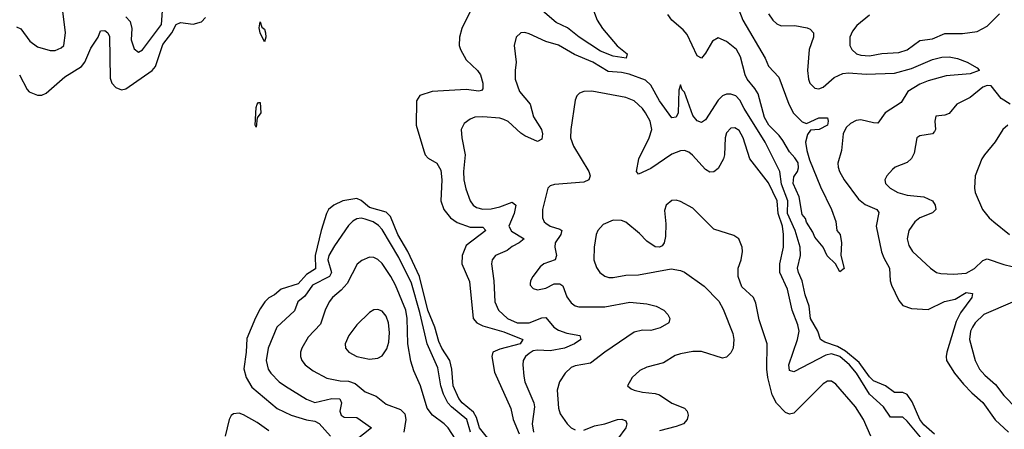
# Model space of a CAD drawing. Header units: inches. Extents: x 1694797 to 1849917, y 907313 to 1017959.
# Tile 823 of 834: x 1841745 to 1846432, y 1001483 to 1003432. Entities that reach past the tile are written whole.
import ezdxf

# ---------------------------------------------------------------- set-up
doc = ezdxf.new("R2010")
doc.units = ezdxf.units.IN
doc.header["$MEASUREMENT"] = 0
doc.layers.add('B8040', color=7, linetype='Continuous')

msp = doc.modelspace()

# ---------------------------------------------------------------- linework, layer by layer
at = {"layer": 'B8040', "color": 5}
for points, elevation in [([(1845080.1, 1003710), (1845187.7, 1003430), (1845294.5, 1003250), (1845310, 1003211.4), (1845359.5, 1003159.5), (1845406.9, 1003030), (1845428.3, 1002988.3), (1845470, 1002947.2), (1845490, 1002938.3), (1845550, 1002965.3), (1845590, 1002966), (1845593.8, 1002950), (1845590, 1002929.8), (1845550.8, 1002910), (1845510, 1002906.9), (1845494.6, 1002885.4), (1845486.5, 1002850), (1845491.9, 1002810), (1845505.4, 1002765.4), (1845557.7, 1002637.7), (1845610.3, 1002530), (1845630, 1002472), (1845634.8, 1002430), (1845650.4, 1002410), (1845658, 1002370), (1845653.7, 1002310), (1845670, 1002249), (1845650, 1002232.7), (1845629.2, 1002270), (1845588.4, 1002308.4), (1845569.7, 1002349.7), (1845530, 1002398), (1845521.1, 1002421.1), (1845490, 1002469.6), (1845485.8, 1002485.8), (1845470, 1002505.1), (1845456.2, 1002590), (1845427.1, 1002652.9), (1845430, 1002684.4), (1845447.2, 1002710), (1845452.4, 1002727.6), (1845451.1, 1002751.1), (1845435.8, 1002775.8), (1845410, 1002803.5), (1845378, 1002858), (1845360.8, 1002880.8), (1845310.5, 1002930), (1845290, 1002966.3), (1845259.8, 1003079.8), (1845245, 1003105), (1845208.1, 1003150), (1845198.8, 1003170), (1845176, 1003256), (1845157.7, 1003290), (1845110, 1003329.4), (1845070, 1003346), (1845043, 1003330), (1845010, 1003273.5), (1844990, 1003249.7), (1844970, 1003259.7), (1844921.7, 1003361.7), (1844903.6, 1003383.6), (1844849, 1003430), (1844830, 1003456.8)], 520), ([(1841730, 1003398.6), (1841750, 1003389.1), (1841793.1, 1003330), (1841830, 1003303.2), (1841890, 1003286.3), (1841913.4, 1003286.6), (1841942.2, 1003297.8), (1841954.7, 1003310), (1841963.1, 1003370), (1841943.9, 1003523.9)], 540), ([(1844476.8, 1003476.8), (1844493.2, 1003430), (1844519.3, 1003390), (1844588.8, 1003308.8), (1844636.9, 1003270), (1844631.3, 1003250), (1844570, 1003258.2), (1844510, 1003283.1), (1844408.9, 1003348.9), (1844353.1, 1003393.1), (1844298.3, 1003418.3), (1844179.9, 1003519.9)], 520), ([(1842250, 1003445.3), (1842270, 1003423.2), (1842277.8, 1003390), (1842275.9, 1003335.9), (1842290, 1003293.4), (1842310, 1003278.4), (1842330, 1003288.8), (1842420.1, 1003410), (1842424.8, 1003475.2)], 540), ([(1841744.1, 1003170), (1841779.5, 1003099.5), (1841790, 1003088.8), (1841830, 1003072.6), (1841850, 1003073.2), (1841870, 1003083), (1841960.2, 1003159.8), (1842039.6, 1003210), (1842054.6, 1003230), (1842082.8, 1003297.2), (1842117.5, 1003350), (1842130, 1003379.5), (1842150, 1003381.6), (1842164.4, 1003370), (1842172.6, 1003352.6), (1842174.6, 1003154.6), (1842182.9, 1003130), (1842202, 1003110), (1842230, 1003098.9), (1842250, 1003103.1), (1842375.5, 1003190), (1842390.5, 1003210), (1842425.3, 1003314.7), (1842469.6, 1003370), (1842490, 1003410.1), (1842510, 1003418.8), (1842570, 1003411.3), (1842610, 1003423), (1842630, 1003442.2)], 520), ([(1843890, 1003470.7), (1843850.1, 1003390), (1843838.8, 1003350), (1843837.4, 1003310), (1843843.5, 1003290), (1843870, 1003242), (1843923.5, 1003190), (1843938.2, 1003170), (1843950.1, 1003130), (1843950, 1003102.7), (1843943.9, 1003096.1), (1843930, 1003092.4), (1843870, 1003100.5), (1843709.1, 1003090.9), (1843650, 1003072), (1843633.3, 1003046.7), (1843632, 1002930), (1843668.6, 1002808.6), (1843675.8, 1002790), (1843690, 1002774), (1843731.1, 1002750), (1843750, 1002717.1), (1843754.2, 1002670), (1843750.1, 1002570), (1843763.5, 1002530), (1843795.5, 1002490), (1843827.2, 1002467.2), (1843890, 1002445.2), (1843950, 1002446), (1843963.2, 1002430), (1843870, 1002358.3), (1843850.6, 1002310), (1843850.1, 1002270), (1843886, 1002186), (1843903.7, 1002010), (1843921, 1001990), (1843950, 1001975.7), (1844050, 1001947.7), (1844140.2, 1001910), (1844128.1, 1001890), (1844030, 1001865), (1843997.8, 1001850), (1843992.5, 1001830), (1844005.3, 1001754.7), (1844082.2, 1001582.2), (1844094.4, 1001530), (1844122.5, 1001462.5)], 520), ([(1845310, 1003460.5), (1845330, 1003430.3), (1845350, 1003412), (1845370, 1003404), (1845435.7, 1003404.3), (1845493.8, 1003393.8), (1845507.3, 1003387.3), (1845523.6, 1003370), (1845523.5, 1003350), (1845504, 1003290), (1845496.1, 1003190), (1845499.8, 1003150), (1845506.3, 1003130), (1845530, 1003106.7), (1845550, 1003103.8), (1845570, 1003111.1), (1845622, 1003158), (1845663.9, 1003176.1), (1845690, 1003179.8), (1845774, 1003174), (1845910, 1003177.9), (1845990, 1003200.6), (1846090, 1003243.5), (1846134.7, 1003254.7), (1846170, 1003255.3), (1846210, 1003248), (1846255.5, 1003230), (1846303.4, 1003203.4), (1846313, 1003193), (1846313.4, 1003190), (1846270, 1003174.2), (1846155, 1003165), (1846070, 1003142.3), (1846030, 1003125.4), (1845973, 1003090), (1845942, 1003038), (1845865.9, 1002990), (1845830, 1002940.3), (1845810, 1002941), (1845750, 1002955.5), (1845727.7, 1002952.3), (1845700.8, 1002939.2), (1845680.2, 1002919.8), (1845664.8, 1002890), (1845656.8, 1002810), (1845639, 1002750), (1845641.5, 1002730), (1845647.3, 1002710), (1845669.2, 1002670), (1845738.6, 1002578.6), (1845770, 1002552.4), (1845825.3, 1002530), (1845835, 1002515), (1845822.8, 1002450), (1845848.1, 1002328.1), (1845858.8, 1002298.8), (1845886.2, 1002250), (1845889.4, 1002190), (1845895, 1002170), (1845930, 1002096.5), (1845950, 1002073), (1845990, 1002058), (1846070, 1002053.6), (1846148.4, 1002091.6), (1846198.1, 1002101.9), (1846250, 1002135), (1846280.4, 1002130), (1846277, 1002110), (1846223.1, 1002036.9), (1846203.3, 1001996.7), (1846159.1, 1001850), (1846154.8, 1001830), (1846157.7, 1001810), (1846195.7, 1001750), (1846238.6, 1001698.6), (1846277.2, 1001657.2), (1846330, 1001610.9), (1846388.3, 1001528.3), (1846452.7, 1001470)], 540), ([(1845790, 1003453.5), (1845730, 1003404.2), (1845710, 1003377.7), (1845696.3, 1003350), (1845697.1, 1003310), (1845707, 1003290), (1845729.2, 1003270), (1845750, 1003262.9), (1845790, 1003260.4), (1845849, 1003271), (1845930, 1003276.3), (1845970.3, 1003289.7), (1846030, 1003332.7), (1846090, 1003342.1), (1846150, 1003366.6), (1846233.9, 1003366.1), (1846303.2, 1003376.8), (1846350, 1003401.9), (1846410, 1003459.7)], 560), ([(1846100.3, 1001460.3), (1846050, 1001505.2), (1846030.5, 1001530), (1845993.6, 1001613.6), (1845970, 1001649), (1845950, 1001657.9), (1845910, 1001658.8), (1845867.2, 1001690), (1845810, 1001714.7), (1845790, 1001733.1), (1845740.7, 1001800.7), (1845675.9, 1001855.9), (1845637.5, 1001877.5), (1845577.9, 1001898), (1845557.8, 1001910), (1845545.3, 1001950), (1845510, 1002010), (1845503.8, 1002070), (1845483.5, 1002123.5), (1845469.4, 1002190), (1845452.5, 1002230), (1845447.8, 1002250), (1845461.5, 1002310), (1845461.2, 1002350), (1845437.3, 1002430), (1845400.6, 1002510), (1845401.3, 1002570), (1845372.1, 1002650), (1845363.1, 1002710), (1845293.4, 1002850), (1845193.2, 1003010), (1845173.7, 1003050), (1845154.5, 1003070), (1845130, 1003078.7), (1845110, 1003078), (1845090, 1003069.8), (1845069.6, 1003050.3), (1845010, 1002955.4), (1844990, 1002942.7), (1844970, 1002951), (1844950, 1002976.3), (1844910, 1003087), (1844898.9, 1003098.9), (1844890, 1003122), (1844883.2, 1003096.8), (1844879.3, 1002990), (1844870, 1002968.2), (1844850, 1002964.7), (1844790, 1003045.9), (1844750, 1003121.6), (1844724.4, 1003144.4), (1844646.4, 1003173.6), (1844610, 1003181.3), (1844545.9, 1003185.9), (1844473.1, 1003230), (1844386.5, 1003266.5), (1844310, 1003311.3), (1844249.2, 1003329.2), (1844170, 1003365.7), (1844150, 1003371), (1844130.4, 1003369.6), (1844108, 1003350), (1844099.5, 1003310), (1844108.9, 1003230), (1844102.8, 1003190), (1844103.6, 1003150), (1844124.2, 1003090), (1844175.4, 1003030), (1844190.9, 1002970), (1844229.3, 1002910), (1844233.2, 1002890), (1844230, 1002863.7), (1844210, 1002853.5), (1844150, 1002879.9), (1844130, 1002892), (1844070, 1002947.5), (1844050, 1002957.8), (1844030, 1002963.4), (1843949.4, 1002970.6), (1843912.1, 1002967.9), (1843890, 1002959.7), (1843861.1, 1002938.9), (1843846.5, 1002910), (1843849.1, 1002870.9), (1843866, 1002790), (1843857.2, 1002710), (1843859.3, 1002670), (1843868.1, 1002628.1), (1843888.7, 1002570), (1843902.8, 1002550), (1843919.1, 1002539.1), (1843950, 1002530.8), (1843990, 1002532), (1844030, 1002541.5), (1844090, 1002563.7), (1844107.5, 1002550), (1844098.7, 1002510), (1844073.4, 1002450), (1844086.8, 1002426.8), (1844146, 1002390), (1844123.1, 1002370), (1844090, 1002354), (1844065.9, 1002334.1), (1844009.6, 1002310.4), (1843994.4, 1002290), (1843990.2, 1002270), (1844002.4, 1002190), (1844007, 1002090), (1844024.6, 1002050), (1844067.5, 1002010), (1844113.4, 1001990), (1844170, 1001990.6), (1844230, 1002013.2), (1844250, 1002015.5), (1844287.8, 1001970), (1844310, 1001954.8), (1844350, 1001940.8), (1844410.7, 1001930), (1844415.8, 1001910), (1844386, 1001890), (1844338, 1001870), (1844270, 1001857.4), (1844210, 1001859.9), (1844190, 1001856), (1844170, 1001844.1), (1844152.6, 1001830), (1844142.3, 1001810), (1844139.4, 1001790), (1844144.1, 1001735.9), (1844149.5, 1001710), (1844192.9, 1001610), (1844194.9, 1001590), (1844184, 1001510), (1844191.2, 1001470)], 540), ([(1846460.7, 1003030), (1846418, 1003058), (1846370, 1003117.2), (1846350, 1003119.9), (1846330, 1003111), (1846270, 1003062.6), (1846206.4, 1003030), (1846170, 1002986.6), (1846150, 1002977.7), (1846106.7, 1002973.3), (1846102, 1002950), (1846104.9, 1002910), (1846099.3, 1002900.7), (1846090, 1002889.8), (1846030, 1002879.1), (1846016.4, 1002870), (1846002.8, 1002797.2), (1845990, 1002771.5), (1845970, 1002753.5), (1845913.4, 1002730), (1845900.2, 1002719.8), (1845872.4, 1002690), (1845863.7, 1002670), (1845866.6, 1002653.4), (1845888.5, 1002630), (1845924.9, 1002610), (1845970, 1002596.8), (1846050, 1002589.3), (1846090, 1002570.2), (1846103.6, 1002550), (1846105.7, 1002530), (1846090, 1002513), (1846030.1, 1002489.9), (1846006.2, 1002470), (1845977.1, 1002430), (1845969.5, 1002390), (1845978, 1002358), (1845995.2, 1002330), (1846080.9, 1002250), (1846110.1, 1002230.1), (1846130, 1002224.6), (1846190, 1002221.1), (1846250, 1002226.6), (1846290, 1002247.9), (1846330, 1002286.5), (1846350, 1002293.8), (1846430, 1002267.1), (1846470, 1002258.8)], 560), ([(1846050, 1001427.6), (1845970, 1001522.5), (1845950, 1001540.7), (1845890, 1001541), (1845857.1, 1001590), (1845790.5, 1001650.5), (1845728.1, 1001750), (1845694.6, 1001790), (1845649.3, 1001830), (1845610, 1001843.2), (1845583.2, 1001836.8), (1845430, 1001757.4), (1845410, 1001763), (1845406.1, 1001790), (1845448, 1001910), (1845455.8, 1001950), (1845450, 1001980.9), (1845423.1, 1002050), (1845400.5, 1002150), (1845364.3, 1002230), (1845364.3, 1002270), (1845381.5, 1002350), (1845381.8, 1002410), (1845375.7, 1002450), (1845356, 1002510), (1845350.9, 1002570), (1845310, 1002656.2), (1845220.3, 1002770), (1845189, 1002870), (1845170, 1002905.1), (1845150, 1002917.8), (1845130, 1002916.5), (1845110, 1002894.3), (1845103.7, 1002870), (1845100.9, 1002790), (1845094.8, 1002770), (1845070, 1002725.1), (1845050, 1002708.7), (1845030, 1002707.6), (1845010, 1002719.7), (1844947.4, 1002787.4), (1844930, 1002802), (1844909.8, 1002809.8), (1844890, 1002809), (1844850, 1002792.2), (1844750, 1002724.9), (1844690, 1002696.9), (1844682, 1002710), (1844693, 1002770), (1844742.2, 1002870), (1844753.5, 1002910), (1844746.8, 1002950), (1844724.8, 1002990), (1844709.8, 1003010), (1844670, 1003046), (1844630, 1003062.9), (1844468.2, 1003091.8), (1844430, 1003090.9), (1844410, 1003082.4), (1844397.6, 1003070), (1844389, 1003050), (1844369.2, 1002910), (1844367.7, 1002870), (1844380.6, 1002830), (1844454.8, 1002710), (1844461.1, 1002690), (1844454, 1002670), (1844430, 1002659.1), (1844291.4, 1002648.6), (1844270, 1002641.6), (1844259.5, 1002630), (1844234, 1002530), (1844233, 1002490), (1844241.8, 1002470), (1844250, 1002463.8), (1844270.6, 1002450.6), (1844316.3, 1002436.3), (1844325.3, 1002430), (1844324.4, 1002424.4), (1844321.5, 1002410), (1844293.5, 1002370), (1844291.7, 1002350), (1844300.5, 1002310), (1844293.4, 1002290), (1844240.5, 1002270), (1844223.1, 1002256.9), (1844187.2, 1002210), (1844177, 1002190), (1844175.2, 1002175.2), (1844174.9, 1002170), (1844190, 1002153), (1844210, 1002147.1), (1844250, 1002155), (1844290, 1002174.8), (1844315.9, 1002175.9), (1844330, 1002166.5), (1844350, 1002113.1), (1844370, 1002084.7), (1844390, 1002070.2), (1844406.1, 1002066.1), (1844530, 1002066.2), (1844650, 1002088.9), (1844730, 1002080.5), (1844775.5, 1002070), (1844811, 1002051), (1844830.2, 1002030.2), (1844840.3, 1002010), (1844834.4, 1001990), (1844793.3, 1001966.7), (1844750, 1001953.2), (1844710, 1001954.5), (1844670, 1001945.2), (1844530, 1001850.5), (1844462.2, 1001797.8), (1844390, 1001784.8), (1844370, 1001777.1), (1844341.5, 1001750), (1844314.3, 1001710), (1844302.8, 1001670), (1844310, 1001584.7), (1844317.6, 1001557.6), (1844351.4, 1001510), (1844370.8, 1001490.8), (1844390, 1001480.6)], 560), ([(1846449.3, 1002930.7), (1846424.9, 1002910), (1846389.3, 1002850.7), (1846338, 1002790), (1846325.7, 1002770), (1846293.4, 1002690), (1846290.3, 1002630.3), (1846293.7, 1002610), (1846328.8, 1002528.8), (1846359.5, 1002490), (1846383.1, 1002470), (1846457.1, 1002410)], 580), ([(1843998.6, 1001410), (1843933.9, 1001490), (1843919.4, 1001539.4), (1843905.5, 1001565.5), (1843850.7, 1001610), (1843836, 1001630), (1843808.5, 1001690), (1843801.6, 1001770), (1843793.2, 1001810), (1843754.7, 1001870), (1843740.7, 1001900.7), (1843720.8, 1001970), (1843687.3, 1002050), (1843648.6, 1002210), (1843592.3, 1002330), (1843545.4, 1002410), (1843510, 1002496.4), (1843490, 1002516.7), (1843410, 1002538.5), (1843370, 1002572.7), (1843350, 1002580.9), (1843283.2, 1002570), (1843240.1, 1002550), (1843215.5, 1002530), (1843204.7, 1002510), (1843179.9, 1002430), (1843150.6, 1002310), (1843153.7, 1002246.3), (1843110, 1002219.4), (1843070, 1002174.9), (1842989.4, 1002150.6), (1842957.1, 1002122.9), (1842931.1, 1002108.9), (1842911, 1002090), (1842890, 1002056), (1842866.6, 1002013.4), (1842825.3, 1001914.7), (1842822.1, 1001850), (1842811.1, 1001771.1), (1842822.1, 1001730), (1842850, 1001684.5), (1842970, 1001583.1), (1843036.5, 1001550), (1843110, 1001528.2), (1843150, 1001521.6), (1843170, 1001510.9), (1843223.7, 1001450)], 520), ([(1845797.5, 1001450), (1845761.4, 1001530), (1845724.5, 1001590), (1845630, 1001698.3), (1845610, 1001712.2), (1845590, 1001711.9), (1845570, 1001700.4), (1845430, 1001559.9), (1845410, 1001554.9), (1845390, 1001564.1), (1845348.5, 1001608.5), (1845327.1, 1001647.1), (1845307.3, 1001730), (1845302, 1001770), (1845303.8, 1001890), (1845264.5, 1002004.5), (1845250, 1002084), (1845238.9, 1002110), (1845182, 1002162), (1845165.1, 1002210), (1845165.1, 1002250), (1845179.5, 1002290), (1845186, 1002330), (1845184, 1002350), (1845169, 1002389), (1845145.2, 1002405.2), (1845050, 1002436), (1844950, 1002535.4), (1844890, 1002567.8), (1844870, 1002573.3), (1844850, 1002571.5), (1844823.1, 1002550), (1844815.1, 1002524.9), (1844820.6, 1002460.6), (1844818.9, 1002401.1), (1844812.7, 1002370), (1844803.4, 1002356.6), (1844790, 1002349.4), (1844770, 1002351.8), (1844730, 1002379.1), (1844695.8, 1002415.8), (1844630, 1002468.6), (1844610, 1002477.6), (1844570, 1002478.5), (1844522, 1002458), (1844497, 1002430), (1844489.2, 1002410.8), (1844478.9, 1002350), (1844477.3, 1002290), (1844490, 1002253), (1844506.3, 1002230), (1844530, 1002212.6), (1844550, 1002205.6), (1844570, 1002205), (1844630, 1002216.3), (1844690, 1002218.4), (1844846.6, 1002246.6), (1844890, 1002239.5), (1844910, 1002231.7), (1845003.9, 1002163.9), (1845072.5, 1002092.5), (1845094.4, 1002054.4), (1845140, 1001940), (1845145.2, 1001910), (1845140.8, 1001870), (1845130, 1001848), (1845110, 1001827.2), (1845090, 1001821.5), (1844990, 1001854), (1844950, 1001853.6), (1844890, 1001843.2), (1844865.7, 1001834.3), (1844810, 1001799.2), (1844730, 1001779.1), (1844697.4, 1001762.6), (1844660.4, 1001730), (1844639.1, 1001690), (1844655.3, 1001675.3), (1844670.7, 1001670), (1844710, 1001660.6), (1844770, 1001654.2), (1844790, 1001646.6), (1844850, 1001607.2), (1844910, 1001584), (1844922.4, 1001570), (1844927.1, 1001550), (1844922, 1001530), (1844904.9, 1001510), (1844870, 1001496.2), (1844790, 1001476.5)], 580), ([(1843890.2, 1001470), (1843874.2, 1001530), (1843799.7, 1001590), (1843783.5, 1001610), (1843762.1, 1001650), (1843749.6, 1001690), (1843735.7, 1001775.7), (1843684.7, 1001890), (1843650, 1002038.4), (1843610, 1002178.4), (1843550, 1002301.1), (1843470, 1002434.6), (1843453.1, 1002453.1), (1843426.9, 1002470), (1843390, 1002483.9), (1843370, 1002488.3), (1843350, 1002485.5), (1843330, 1002473.6), (1843310, 1002452.9), (1843243.2, 1002356.8), (1843216.8, 1002310), (1843212.1, 1002290), (1843229, 1002230), (1843219.2, 1002210), (1843138.4, 1002170), (1843102.8, 1002117.2), (1843069.4, 1002090), (1843052.4, 1002047.6), (1842969.4, 1001970), (1842927.4, 1001870), (1842918.4, 1001810), (1842927.1, 1001770), (1842939.7, 1001750), (1842980.2, 1001710), (1843010, 1001687.9), (1843110, 1001627.3), (1843150, 1001610.7), (1843230, 1001629.3), (1843268.6, 1001628.6), (1843277.2, 1001610), (1843268.3, 1001570), (1843275.3, 1001550), (1843290, 1001540.6), (1843350, 1001538.8), (1843418.9, 1001490), (1843343.9, 1001430)], 540), ([(1843836.5, 1001410), (1843784.6, 1001490), (1843765.3, 1001510), (1843709.7, 1001550), (1843684.7, 1001584.7), (1843653.6, 1001690), (1843621.4, 1001761.4), (1843607.4, 1001807.4), (1843593.3, 1001890), (1843589.5, 1002010), (1843582.7, 1002050), (1843533.1, 1002170), (1843512.1, 1002210), (1843470, 1002272.5), (1843450, 1002291.6), (1843430, 1002301.6), (1843410, 1002302.8), (1843373.1, 1002286.9), (1843351.6, 1002268.4), (1843303.4, 1002176.6), (1843274.8, 1002145.2), (1843233.2, 1002110), (1843218.5, 1002090), (1843198.2, 1002050), (1843176.3, 1001983.7), (1843118.7, 1001921.3), (1843087.3, 1001870), (1843081.1, 1001850), (1843081.1, 1001830), (1843088.3, 1001810), (1843103.2, 1001790), (1843141.3, 1001761.3), (1843206.6, 1001726.6), (1843270, 1001713.5), (1843310, 1001711.9), (1843342.1, 1001702.1), (1843390, 1001662), (1843441.2, 1001641.2), (1843490, 1001603.6), (1843558.1, 1001578.1), (1843577.7, 1001557.7), (1843582.9, 1001530), (1843573.4, 1001470)], 560), ([(1846471.7, 1002088.2), (1846335.4, 1002030), (1846294, 1001990), (1846280.4, 1001970), (1846271.5, 1001950), (1846266.6, 1001910), (1846293, 1001810), (1846314.4, 1001770), (1846340.2, 1001740.2), (1846390, 1001696.3), (1846430, 1001644.6), (1846490, 1001583)], 560), ([(1842930, 1001476.6), (1842875.1, 1001515.1), (1842810, 1001552.7), (1842790, 1001559.5), (1842762.5, 1001557.5), (1842751.1, 1001548.9), (1842741.5, 1001530), (1842723.3, 1001450)], 520), ([(1844430, 1001478.5), (1844480.9, 1001499.1), (1844530.9, 1001509.1), (1844590, 1001529.4), (1844611.9, 1001531.9), (1844630, 1001523.8), (1844635.2, 1001510), (1844630.2, 1001490), (1844590, 1001437.2)], 560)]:
    msp.add_lwpolyline(points, dxfattribs=dict(at, elevation=elevation))
for points, elevation in [([(1842910, 1003326.6), (1842889.8, 1003370.2), (1842885.5, 1003394.5), (1842890, 1003422.8), (1842897.6, 1003397.6), (1842910, 1003387.3), (1842915.5, 1003370), (1842916.5, 1003350)], 480), ([(1842870, 1002921.2), (1842865.1, 1002930), (1842870, 1003014), (1842875.3, 1003030), (1842882, 1003038), (1842890, 1003038.8), (1842892.9, 1002990), (1842875.1, 1002964.9)], 480), ([(1843450, 1002053.3), (1843430, 1002052.1), (1843410, 1002039.1), (1843350, 1001980.4), (1843311.4, 1001930), (1843294.6, 1001890), (1843295.3, 1001870), (1843311.1, 1001851.1), (1843350, 1001830.2), (1843410, 1001816.8), (1843450, 1001821.6), (1843470, 1001832.6), (1843493.2, 1001866.8), (1843501.5, 1001898.5), (1843504.6, 1001944.6), (1843500.6, 1001990), (1843490, 1002021.3), (1843470, 1002045.7)], 580)]:
    msp.add_lwpolyline(points, close=True, dxfattribs=dict(at, elevation=elevation))

doc.saveas('drawing.dxf')
